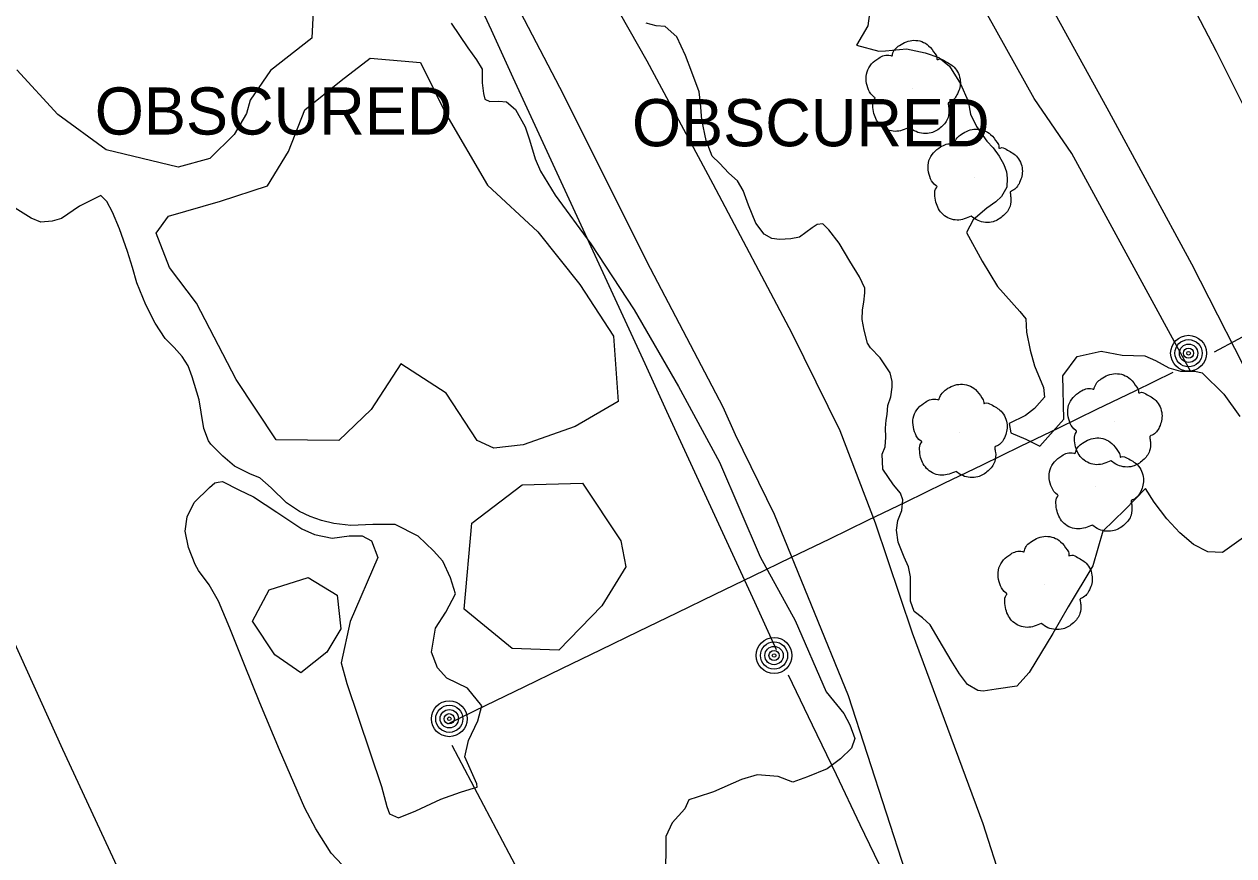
# Model space of a CAD drawing. Extents: x 368532 to 392481, y 10654822 to 10676899.
# Drawn here: x 376102.1 to 376230.3, y 10665330 to 10665418.1 of the extents above; entities that cross this region are included whole.
import ezdxf

# ---------------------------------------------------------------- set-up
doc = ezdxf.new("R2010")
doc.units = 0
for name, color, linetype in [('p_Catenary', 7, 'Continuous'), ('p_dtm obscured area', 7, 'Continuous'), ('p_railroad rr control', 7, 'Continuous'), ('p_road dirt road', 7, 'Continuous'), ('p_structure fence', 7, 'Continuous'), ('p_utility general pole', 7, 'Continuous'), ('p_veg tree', 7, 'Continuous'), ('p_veg woods', 7, 'Continuous')]:
    doc.layers.add(name, color=color, linetype=linetype)

msp = doc.modelspace()

# ---------------------------------------------------------------- linework, layer by layer
at = {"layer": 'p_Catenary'}
for points in [[(376149.26, 10665422.59), (376151.59, 10665417.54), (376153.91, 10665412.49), (376156.24, 10665407.44), (376158.56, 10665402.39), (376160.89, 10665397.34), (376163.22, 10665392.29), (376165.54, 10665387.24), (376167.87, 10665382.19), (376170.19, 10665377.14), (376172.52, 10665372.09), (376174.84, 10665367.04), (376177.17, 10665361.99), (376179.49, 10665356.94), (376181.82, 10665351.89)], [(376228.26, 10665383.43), (376230.76, 10665384.78), (376233.27, 10665386.12), (376235.77, 10665387.46), (376238.27, 10665388.81), (376240.78, 10665390.15), (376243.28, 10665391.5), (376245.78, 10665392.84), (376248.29, 10665394.19), (376250.79, 10665395.53), (376253.29, 10665396.87), (376255.8, 10665398.22), (376258.3, 10665399.56), (376260.8, 10665400.91), (376263.31, 10665402.25), (376265.81, 10665403.59), (376268.31, 10665404.94), (376270.82, 10665406.28), (376273.32, 10665407.63), (376281.94, 10665412.26)], [(376147.02, 10665344.02), (376151.07, 10665345.98), (376155.11, 10665347.94), (376159.16, 10665349.9), (376163.2, 10665351.86), (376167.25, 10665353.82), (376171.29, 10665355.78), (376175.34, 10665357.74), (376179.38, 10665359.7), (376183.43, 10665361.66), (376187.48, 10665363.62), (376191.52, 10665365.58), (376195.57, 10665367.54), (376199.61, 10665369.5), (376203.66, 10665371.46), (376207.7, 10665373.42), (376211.75, 10665375.38), (376215.79, 10665377.34), (376219.84, 10665379.3), (376223.88, 10665381.26)], [(376183.09, 10665349.2), (376185.62, 10665343.92), (376188.15, 10665338.64), (376190.68, 10665333.36), (376193.21, 10665328.08)], [(376147.44, 10665341.74), (376153.48, 10665330.32), (376156.86, 10665323.93)]]:
    msp.add_lwpolyline(points, dxfattribs=at)
at = {"layer": 'p_dtm obscured area'}
for points in [[(376191.9, 10665420.86), (376191.53, 10665417.96), (376190.3, 10665415.94), (376192.68, 10665415.3), (376193.39, 10665415.33), (376195.63, 10665415.53), (376197.6, 10665415.1), (376199.05, 10665414.62), (376200.16, 10665413.69), (376201.35, 10665411.84), (376202.14, 10665409.99), (376202.39, 10665408.62), (376203.02, 10665407.31), (376204.11, 10665405.77), (376204.79, 10665405.04), (376205.43, 10665404.18), (376205.93, 10665403.27), (376206.21, 10665402.5), (376206.28, 10665401.83), (376206.26, 10665400.87), (376205.68, 10665399.9), (376205.07, 10665399.32), (376204.12, 10665398.65), (376202.69, 10665397.43), (376201.96, 10665396.06), (376203.64, 10665393.05), (376205.25, 10665390.35), (376207.63, 10665387.71), (376208.25, 10665386.94), (376208.31, 10665385.53), (376208.71, 10665383.62), (376209.17, 10665381.94), (376210.14, 10665379.65), (376210.22, 10665378.63), (376209.18, 10665377.43), (376208.21, 10665376.69), (376206.5, 10665375.82), (376206.68, 10665374.84), (376208.27, 10665374.16), (376209.74, 10665373.45), (376212.27, 10665376.3), (376212.19, 10665380.89), (376213.71, 10665382.93), (376216.25, 10665383.49), (376218.48, 10665383.08), (376220.88, 10665382.99), (376222.01, 10665382.51), (376223.4, 10665381.73), (376224.66, 10665381.37), (376226.18, 10665381.39), (376226.94, 10665381.21), (376229.24, 10665378.94), (376230.93, 10665376.58)], [(376147.36, 10665418.25), (376149.13, 10665415.65), (376150.06, 10665414.36), (376150.64, 10665413.37), (376150.66, 10665411.94), (376150.81, 10665410.8), (376150.92, 10665410.2), (376151.46, 10665409.97), (376152.41, 10665410), (376153.22, 10665409.91), (376154.2, 10665409.11), (376155.22, 10665407.26), (376155.66, 10665405.9), (376156.28, 10665403.89), (376156.83, 10665402.58), (376158.39, 10665400.02), (376162.18, 10665394.89), (376166.74, 10665387.89), (376171.44, 10665379.76), (376175.8, 10665371.75), (376180.12, 10665361.72), (376183.83, 10665354.95), (376187.11, 10665347.4), (376188.98, 10665345.09), (376189.62, 10665343.91), (376190.15, 10665342.46), (376189.78, 10665341.44), (376188.62, 10665340.3)], [(376231.33, 10665363.76), (376229.09, 10665362.18), (376227.54, 10665362.22), (376226.01, 10665363.01), (376224.59, 10665364.25), (376223.21, 10665365.75), (376221.86, 10665367.49), (376220.95, 10665368.95), (376218.74, 10665366.7), (376216.41, 10665364.43), (376215.37, 10665360.76), (376212.73, 10665356.41), (376211.1, 10665353.6), (376208.61, 10665349.45), (376207.31, 10665348.01), (376205.13, 10665347.68), (376203.73, 10665347.48), (376203.17, 10665347.54), (376202.07, 10665348.18), (376201.24, 10665349.3), (376200.36, 10665350.71), (376199.09, 10665352.89), (376198.11, 10665354.5), (376197.32, 10665355.25), (376196.44, 10665355.93), (376196.04, 10665357.01), (376196.03, 10665358.44), (376196.03, 10665359.57), (376195.82, 10665360.66), (376195.38, 10665361.66), (376194.74, 10665363.26), (376194.54, 10665364.54), (376194.71, 10665365.54), (376195.11, 10665366.63), (376195.22, 10665367.75), (376194.99, 10665368.47), (376194.24, 10665369.33), (376193.12, 10665370.99), (376193.03, 10665372.58), (376193.36, 10665373.37), (376193.41, 10665374.38), (376193.39, 10665375.35), (376193.45, 10665376.18), (376193.55, 10665376.8), (376193.64, 10665377.76), (376193.96, 10665378.66), (376194.09, 10665379.68), (376194.1, 10665380.28), (376193.88, 10665381.19), (376192.83, 10665382.78), (376191.8, 10665383.85), (376191.47, 10665384.36), (376191.13, 10665385.72), (376190.92, 10665386.84), (376190.96, 10665387.87), (376191.08, 10665388.7), (376191.19, 10665389.69), (376191.19, 10665390.17), (376190.63, 10665391.39), (376189.62, 10665393.05), (376188.47, 10665394.94), (376187.38, 10665396.35), (376186.76, 10665396.99), (376186.13, 10665396.93), (376185.63, 10665396.58), (376184.95, 10665396.06), (376184.27, 10665395.58), (376183.36, 10665395.4), (376182.16, 10665395.32), (376181.35, 10665395.44), (376180.52, 10665395.89), (376179.66, 10665397.06), (376178.88, 10665398.98), (376178.29, 10665400.53), (376177.72, 10665401.54), (376176.79, 10665402.35), (376175.8, 10665403.42), (376175.03, 10665404.16), (376174.4, 10665405.82), (376173.91, 10665408.02), (376173.77, 10665409.79), (376173.64, 10665410.97), (376172.88, 10665413.05), (376172.21, 10665414.82), (376171.27, 10665416.82), (376170.05, 10665417.89), (376169.1, 10665417.98), (376168.02, 10665418.26)], [(376148.81, 10665340.5), (376149.2, 10665342.23), (376150.2, 10665344.32), (376150.6, 10665345.92), (376149.09, 10665347.78), (376146.92, 10665348.84), (376145.93, 10665349.95), (376145.3, 10665351.6), (376145.7, 10665354.16), (376146.8, 10665355.86), (376147.83, 10665357.78), (376147.28, 10665359.49), (376146.47, 10665361.24), (376145.51, 10665362.36), (376143.86, 10665363.91), (376141.44, 10665365.13), (376139.06, 10665365.14), (376136.73, 10665365.01), (376134.92, 10665365.23), (376133.64, 10665365.56), (376132.43, 10665365.97), (376131.28, 10665366.5), (376129.93, 10665367.43), (376128.3, 10665369.03), (376127.08, 10665370.07), (376126.11, 10665370.46), (376124.4, 10665371.32), (376123.18, 10665372.37), (376121.91, 10665373.66), (376121.64, 10665374), (376121.17, 10665375.31), (376120.88, 10665377.05), (376120.66, 10665378.34), (376119.91, 10665380.78), (376119.51, 10665381.94), (376118.88, 10665382.94), (376118.03, 10665383.9), (376117.05, 10665384.85), (376116, 10665386.47), (376115.03, 10665388.41), (376114.05, 10665390.74), (376113.62, 10665392.36), (376113.09, 10665394.06), (376112.22, 10665396.48), (376111.5, 10665398.23), (376110.88, 10665399.36), (376110.23, 10665400.01), (376107.98, 10665398.87), (376106.09, 10665397.55), (376105.1, 10665397.26), (376103.9, 10665397.17), (376102.87, 10665397.59), (376101.16, 10665398.64)], [(376136.43, 10665328.44), (376134.65, 10665330.29), (376133.04, 10665332.9), (376131.87, 10665335.09), (376129.17, 10665341.24), (376127.09, 10665346.22), (376125.46, 10665350.27), (376123.92, 10665354.14), (376122.72, 10665357), (376121.74, 10665358.74), (376120.61, 10665360.25), (376120.25, 10665360.88), (376119.53, 10665362.68), (376119.17, 10665364.43), (376119.41, 10665365.93), (376120.13, 10665367.48), (376121.76, 10665369.04), (376122.31, 10665369.54), (376122.67, 10665369.63), (376123.15, 10665369.7), (376124.86, 10665368.82), (376126.42, 10665368.07), (376128.89, 10665366.45), (376131.53, 10665364.67), (376132.89, 10665364.08), (376134.77, 10665363.7), (376136.55, 10665363.93), (376137.94, 10665363.92), (376138.94, 10665363.41), (376139.6, 10665361.64), (376136.67, 10665354.86), (376135.72, 10665350.48), (376136.32, 10665348.27), (376139.99, 10665337.37), (376140.56, 10665335.24), (376140.84, 10665334.48), (376141.79, 10665334.05), (376143.61, 10665334.79), (376146.26, 10665336.04), (376148.37, 10665336.77), (376149.84, 10665337.23), (376150.13, 10665337.3), (376150.07, 10665337.64), (376148.81, 10665340.5)], [(376188.62, 10665340.3), (376187.22, 10665339.23), (376185.12, 10665338.39), (376183.57, 10665337.82), (376182.01, 10665338.42), (376179.78, 10665338.62), (376178.13, 10665338.1), (376175.18, 10665336.81), (376173.42, 10665336.23), (376172.56, 10665335.96), (376172.12, 10665335), (376170.78, 10665333.52), (376170.12, 10665332.07), (376170.11, 10665330.48), (376170.07, 10665328.97)]]:
    msp.add_lwpolyline(points, dxfattribs=at)
at = {"layer": 'p_railroad rr control'}
msp.add_lwpolyline([(376187.41, 10665176.33), (376171.89, 10665206.75), (376152.53, 10665244.68), (376139.44, 10665270.8), (376121.41, 10665308.58), (376106.22, 10665341.28), (376095.54, 10665364.77), (376079.81, 10665400.03), (376066.71, 10665430.38), (376054.62, 10665459.24)], dxfattribs=at)
at = {"layer": 'p_road dirt road'}
for p, q in [((376210.89, 10665449.09), (376228.43, 10665415.28)), ((376216.86, 10665409.25), (376204.4, 10665431.94)), ((376160.71, 10665427.34), (376168.11, 10665414.25)), ((376159.3, 10665410.61), (376151.24, 10665426.09)), ((376228.43, 10665415.28), (376242.17, 10665387.69)), ((376168.11, 10665414.25), (376175.09, 10665401.24)), ((376168.09, 10665393.01), (376159.3, 10665410.61)), ((376225.84, 10665392.72), (376216.86, 10665409.25)), ((376175.09, 10665401.24), (376183.45, 10665385.41)), ((376176.19, 10665377.55), (376168.09, 10665393.01)), ((376236.9, 10665370.98), (376225.84, 10665392.72)), ((376183.45, 10665385.41), (376188.56, 10665375.11)), ((376177.49, 10665374.63), (376176.19, 10665377.55)), ((376181.64, 10665366.18), (376177.49, 10665374.63)), ((376188.56, 10665375.11), (376192.29, 10665365.31)), ((376189.46, 10665346.97), (376181.64, 10665366.18)), ((376192.29, 10665365.31), (376196.21, 10665353.67)), ((376196.21, 10665353.67), (376203.69, 10665333.44)), ((376195.51, 10665328.33), (376189.46, 10665346.97)), ((376203.69, 10665333.44), (376211.17, 10665310.3))]:
    msp.add_line(p, q, dxfattribs=at)
at = {"layer": 'p_structure fence'}
for p, q in [((376209.15, 10665410.28), (376194.72, 10665436.19)), ((376213.13, 10665404.44), (376209.15, 10665410.28)), ((376225.71, 10665381.39), (376213.13, 10665404.44))]:
    msp.add_line(p, q, dxfattribs=at)
at = {"layer": 'p_utility general pole'}
for centre, radius in [((376225.5, 10665383.28), 1.9), ((376225.5, 10665383.28), 1.44), ((376225.5, 10665383.28), 0.973), ((376225.5, 10665383.28), 0.539), ((376225.5, 10665383.28), 0.192), ((376181.58, 10665351.25), 1.9), ((376181.58, 10665351.25), 1.44), ((376181.58, 10665351.25), 0.973), ((376181.58, 10665351.25), 0.539), ((376181.58, 10665351.25), 0.192), ((376147.17, 10665344.55), 1.9), ((376147.17, 10665344.55), 1.44), ((376147.17, 10665344.55), 0.973), ((376147.17, 10665344.55), 0.539), ((376147.17, 10665344.55), 0.192)]:
    msp.add_circle(centre, radius, dxfattribs=at)
at = {"layer": 'p_veg tree'}
for p, q in [((376196.27, 10665411.35), (376196.27, 10665411.35)), ((376202.84, 10665401.95), (376202.84, 10665401.95)), ((376217.64, 10665376.02), (376217.64, 10665376.02)), ((376201.23, 10665374.9), (376201.23, 10665374.9)), ((376215.67, 10665369.21), (376215.67, 10665369.21)), ((376210.25, 10665358.79), (376210.25, 10665358.79))]:
    msp.add_line(p, q, dxfattribs=at)
for points in [[(376195.91, 10665407.2), (376194.41, 10665406.79), (376192.91, 10665407.39), (376192.16, 10665408.69), (376192.04, 10665409.54), (376192.21, 10665410.22), (376192.28, 10665410.35), (376192.2, 10665410.43), (376191.6, 10665411.18), (376191.43, 10665413.1), (376192.67, 10665414.56), (376193.94, 10665414.82), (376194.09, 10665414.81), (376194.13, 10665414.93), (376194.87, 10665415.89), (376196.39, 10665416.44), (376197.96, 10665415.87), (376198.64, 10665415.01), (376198.84, 10665414.5), (376198.85, 10665414.39), (376198.96, 10665414.42), (376199.61, 10665414.29), (376200.68, 10665413.58), (376201.31, 10665412.14), (376201.03, 10665410.78), (376200.28, 10665409.93), (376200.05, 10665409.8), (376200.01, 10665409.74), (376200.02, 10665409.67), (376200.09, 10665409.22), (376200.01, 10665408.25), (376199.31, 10665407.26), (376198.22, 10665406.63), (376196.62, 10665406.76), (376195.89, 10665407.2)], [(376202.48, 10665397.8), (376200.98, 10665397.39), (376199.48, 10665397.99), (376198.73, 10665399.29), (376198.61, 10665400.13), (376198.78, 10665400.82), (376198.85, 10665400.95), (376198.77, 10665401.02), (376198.17, 10665401.77), (376197.99, 10665403.7), (376199.23, 10665405.15), (376200.51, 10665405.42), (376200.66, 10665405.41), (376200.7, 10665405.52), (376201.44, 10665406.49), (376202.96, 10665407.04), (376204.53, 10665406.47), (376205.21, 10665405.61), (376205.41, 10665405.1), (376205.42, 10665404.99), (376205.52, 10665405.02), (376206.18, 10665404.89), (376207.25, 10665404.18), (376207.88, 10665402.74), (376207.6, 10665401.38), (376206.85, 10665400.52), (376206.62, 10665400.4), (376206.58, 10665400.34), (376206.59, 10665400.27), (376206.65, 10665399.82), (376206.58, 10665398.85), (376205.88, 10665397.86), (376204.79, 10665397.22), (376203.19, 10665397.35), (376202.46, 10665397.8)], [(376217.28, 10665371.88), (376215.77, 10665371.47), (376214.28, 10665372.07), (376213.52, 10665373.37), (376213.41, 10665374.21), (376213.58, 10665374.89), (376213.64, 10665375.03), (376213.56, 10665375.1), (376212.96, 10665375.85), (376212.79, 10665377.77), (376214.03, 10665379.23), (376215.3, 10665379.5), (376215.45, 10665379.49), (376215.5, 10665379.6), (376216.24, 10665380.57), (376217.76, 10665381.12), (376219.33, 10665380.55), (376220, 10665379.69), (376220.2, 10665379.18), (376220.22, 10665379.07), (376220.32, 10665379.1), (376220.98, 10665378.97), (376222.04, 10665378.26), (376222.68, 10665376.82), (376222.4, 10665375.45), (376221.64, 10665374.6), (376221.41, 10665374.47), (376221.38, 10665374.41), (376221.38, 10665374.35), (376221.45, 10665373.9), (376221.37, 10665372.93), (376220.67, 10665371.94), (376219.58, 10665371.3), (376217.99, 10665371.43), (376217.25, 10665371.88)], [(376200.87, 10665370.76), (376199.36, 10665370.35), (376197.87, 10665370.95), (376197.11, 10665372.25), (376197, 10665373.09), (376197.17, 10665373.77), (376197.24, 10665373.91), (376197.15, 10665373.98), (376196.55, 10665374.73), (376196.38, 10665376.65), (376197.62, 10665378.11), (376198.89, 10665378.38), (376199.04, 10665378.37), (376199.09, 10665378.48), (376199.83, 10665379.45), (376201.35, 10665380), (376202.92, 10665379.43), (376203.59, 10665378.57), (376203.79, 10665378.06), (376203.81, 10665377.95), (376203.91, 10665377.98), (376204.57, 10665377.85), (376205.63, 10665377.14), (376206.27, 10665375.7), (376205.99, 10665374.33), (376205.23, 10665373.48), (376205, 10665373.35), (376204.97, 10665373.29), (376204.97, 10665373.23), (376205.04, 10665372.78), (376204.96, 10665371.81), (376204.26, 10665370.82), (376203.17, 10665370.18), (376201.58, 10665370.31), (376200.84, 10665370.76)], [(376215.31, 10665365.07), (376213.81, 10665364.66), (376212.31, 10665365.25), (376211.56, 10665366.56), (376211.44, 10665367.4), (376211.61, 10665368.08), (376211.68, 10665368.22), (376211.6, 10665368.29), (376211, 10665369.04), (376210.82, 10665370.96), (376212.06, 10665372.42), (376213.34, 10665372.69), (376213.49, 10665372.68), (376213.53, 10665372.79), (376214.27, 10665373.76), (376215.79, 10665374.31), (376217.36, 10665373.73), (376218.04, 10665372.88), (376218.24, 10665372.37), (376218.25, 10665372.26), (376218.35, 10665372.29), (376219.01, 10665372.16), (376220.08, 10665371.45), (376220.71, 10665370.01), (376220.43, 10665368.64), (376219.68, 10665367.79), (376219.45, 10665367.66), (376219.41, 10665367.6), (376219.42, 10665367.54), (376219.48, 10665367.09), (376219.41, 10665366.12), (376218.71, 10665365.13), (376217.62, 10665364.49), (376216.02, 10665364.62), (376215.29, 10665365.07)], [(376209.89, 10665354.64), (376208.39, 10665354.23), (376206.89, 10665354.83), (376206.14, 10665356.13), (376206.02, 10665356.98), (376206.19, 10665357.66), (376206.26, 10665357.79), (376206.18, 10665357.87), (376205.58, 10665358.62), (376205.41, 10665360.54), (376206.65, 10665362), (376207.92, 10665362.26), (376208.07, 10665362.25), (376208.11, 10665362.37), (376208.85, 10665363.33), (376210.37, 10665363.88), (376211.94, 10665363.31), (376212.62, 10665362.45), (376212.82, 10665361.94), (376212.83, 10665361.83), (376212.94, 10665361.86), (376213.59, 10665361.73), (376214.66, 10665361.02), (376215.29, 10665359.58), (376215.01, 10665358.22), (376214.26, 10665357.37), (376214.03, 10665357.24), (376213.99, 10665357.18), (376214, 10665357.11), (376214.07, 10665356.66), (376213.99, 10665355.69), (376213.29, 10665354.7), (376212.2, 10665354.07), (376210.6, 10665354.2), (376209.87, 10665354.64)]]:
    msp.add_spline(points, degree=3, dxfattribs=at)
at = {"layer": 'p_veg woods'}
msp.add_lwpolyline([(376132.9, 10665422.4), (376132.62, 10665416.67), (376128.22, 10665413.23), (376126.08, 10665410.08), (376125.67, 10665408.7), (376124.39, 10665406.45), (376121.8, 10665403.91), (376118.45, 10665403), (376110.83, 10665404.85), (376105.7, 10665408.59), (376101.36, 10665413.32)], dxfattribs=at)
for points in [[(376144.13, 10665414.08), (376146.81, 10665408.64), (376151.2, 10665401.1), (376156.56, 10665396.15), (376161.01, 10665390.57), (376164.55, 10665385.1), (376165.06, 10665378.16), (376160.51, 10665375.52), (376154.99, 10665373.58), (376151.89, 10665373.23), (376150.13, 10665374.05), (376146.84, 10665379.04), (376142.05, 10665382.15), (376138.88, 10665377.33), (376135.45, 10665374.02), (376128.81, 10665374.12), (376124.58, 10665380.51), (376120.37, 10665388.59), (376117.53, 10665392.35), (376116.1, 10665396), (376117.43, 10665397.81), (376122.91, 10665399.4), (376127.92, 10665401.02), (376130.13, 10665404.67), (376131.85, 10665409.07), (376135.7, 10665412.17), (376138.77, 10665414.55)], [(376158.77, 10665351.83), (376153.82, 10665352), (376148.76, 10665356.16), (376149.57, 10665365.29), (376154.9, 10665369.33), (376161.29, 10665369.5), (376165.33, 10665363.41), (376165.88, 10665360.65), (376163.34, 10665356.5)], [(376131.43, 10665349.41), (376128.67, 10665351.33), (376126.33, 10665354.89), (376128.07, 10665358.22), (376132.22, 10665359.53), (376135.3, 10665357.63), (376135.66, 10665354.08), (376134.2, 10665351.6)]]:
    msp.add_lwpolyline(points, close=True, dxfattribs=at)

# ---------------------------------------------------------------- texts
at = {"layer": 'p_dtm obscured area'}
for p in [(376107.75, 10665406.45), (376164.67, 10665405.21)]:
    msp.add_text(' OBSCURED', height=5, dxfattribs=at).set_placement(p)

doc.saveas('drawing.dxf')
